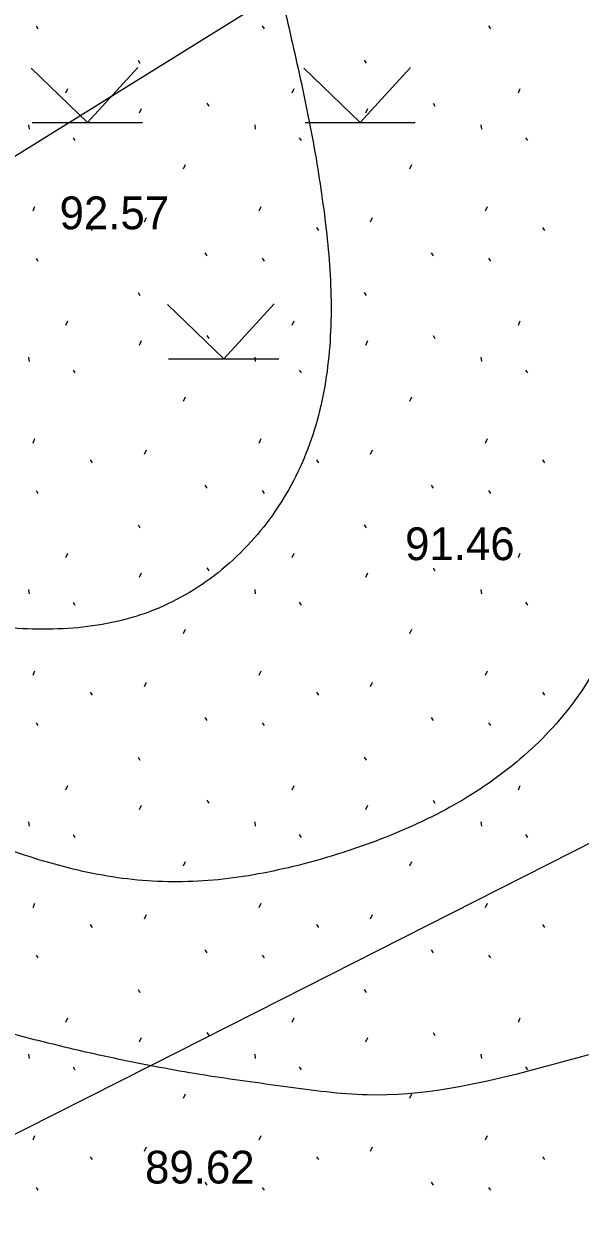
# Model space of a CAD drawing. Extents: x 412225 to 413380, y 4456471 to 4457189.
# Drawn here: x 412706.22 to 412726.62, y 4456722.27 to 4456765.88 of the extents above; entities that cross this region are included whole.
import ezdxf

# ---------------------------------------------------------------- set-up
doc = ezdxf.new("R2010")
doc.units = 0
for name, color, linetype in [('0_HALİHAZIR', 7, 'Continuous'), ('0_KADASTRO', 7, 'Continuous'), ('Level 41', 7, 'Continuous'), ('Level 62', 7, 'Continuous')]:
    doc.layers.add(name, color=color, linetype=linetype)

msp = doc.modelspace()

# ---------------------------------------------------------------- linework, layer by layer
at = {"layer": '0_HALİHAZIR'}
for p, q in [((412708.554, 4456762.267), (412706.494, 4456764.257)), ((412708.554, 4456762.267), (412710.404, 4456764.277)), ((412718.554, 4456762.266), (412716.494, 4456764.256)), ((412718.554, 4456762.266), (412720.404, 4456764.276)), ((412706.534, 4456762.267), (412710.574, 4456762.267)), ((412716.534, 4456762.266), (412720.574, 4456762.266)), ((412713.554, 4456753.607), (412711.494, 4456755.597)), ((412713.554, 4456753.607), (412715.404, 4456755.616)), ((412711.534, 4456753.607), (412715.574, 4456753.606))]:
    msp.add_line(p, q, dxfattribs=at)
for points in [[(412704.847, 4456799.043), (412705.974, 4456796.274), (412707.165, 4456793.522), (412708.403, 4456790.789), (412709.584, 4456788.033), (412710.679, 4456785.242), (412711.666, 4456782.41), (412712.542, 4456779.544), (412713.326, 4456776.649), (412714.047, 4456773.737), (412714.748, 4456770.82), (412715.437, 4456767.9), (412716.115, 4456764.978), (412716.737, 4456762.044), (412717.218, 4456759.09), (412717.479, 4456756.11), (412717.34, 4456753.142), (412716.635, 4456750.305), (412715.242, 4456747.748), (412713.201, 4456745.661), (412710.668, 4456744.282), (412707.846, 4456743.729), (412704.882, 4456743.826), (412701.912, 4456744.245), (412698.942, 4456744.659), (412695.964, 4456745.019), (412692.983, 4456745.358), (412689.997, 4456745.579), (412687.132, 4456745.247), (412684.343, 4456744.37), (412681.692, 4456742.971), (412679.584, 4456741.797)], [(412731.677, 4456792.764), (412730.692, 4456789.931), (412729.801, 4456787.069), (412729.109, 4456784.16), (412728.851, 4456781.21), (412729.104, 4456778.277), (412729.838, 4456775.384), (412730.8, 4456772.544), (412731.778, 4456769.709), (412732.574, 4456766.828), (412732.856, 4456763.906), (412732.642, 4456760.965), (412732.023, 4456758.031), (412731.319, 4456755.115), (412730.582, 4456752.207), (412729.81, 4456749.308), (412728.974, 4456746.428), (412727.897, 4456743.648), (412726.427, 4456741.094), (412724.426, 4456738.95), (412722.007, 4456737.271), (412719.303, 4456736.01), (412716.459, 4456735.098), (412713.534, 4456734.546), (412710.577, 4456734.497), (412707.677, 4456735.005), (412704.835, 4456735.924), (412702.048, 4456737.034), (412699.259, 4456738.14), (412696.419, 4456739.078), (412693.569, 4456739.915), (412690.743, 4456740.845), (412688.057, 4456742.109), (412685.351, 4456742.931), (412682.725, 4456742.895), (412680.002, 4456741.793), (412679.57, 4456741.518)], [(412745.325, 4456760.007), (412744.674, 4456757.08), (412743.93, 4456754.173), (412743.171, 4456751.271), (412742.421, 4456748.366), (412739.332, 4456740.016), (412738.051, 4456737.304), (412736.799, 4456734.578), (412735.403, 4456731.923), (412730.489, 4456728.959), (412727.571, 4456728.261), (412724.67, 4456727.498), (412718.811, 4456726.642), (412715.827, 4456726.941), (412712.857, 4456727.363), (412709.907, 4456727.907), (412706.982, 4456728.574), (412704.091, 4456729.374), (412701.272, 4456730.396), (412698.548, 4456731.652), (412695.923, 4456733.103), (412693.541, 4456734.919), (412691.275, 4456736.881), (412688.784, 4456738.552), (412686.229, 4456740.125), (412683.848, 4456741.941), (412680.963, 4456741.903), (412679.22, 4456740.639)], [(412726.577, 4456718.634), (412723.677, 4456717.874), (412720.747, 4456717.289), (412717.774, 4456716.956), (412714.8, 4456717.011), (412711.836, 4456717.352), (412708.916, 4456718.02), (412706.106, 4456718.981), (412703.552, 4456720.437), (412701.29, 4456722.332), (412699.154, 4456724.429), (412696.964, 4456726.464), (412694.732, 4456728.464), (412692.535, 4456730.5), (412690.421, 4456732.628), (412688.299, 4456734.749), (412686.108, 4456736.792), (412683.849, 4456738.76), (412681.341, 4456740.04), (412679.384, 4456740.477)]]:
    msp.add_spline(points, degree=3, dxfattribs=at)
at = {"layer": '0_KADASTRO'}
for points in [[(412673.155, 4456760.386), (412710.52, 4456788.649), (412718.832, 4456794.936), (412724.702, 4456799.376), (412733.822, 4456806.36), (412736.373, 4456808.313), (412748.14, 4456817.324), (412752.117, 4456820.369), (412752.765, 4456820.865), (412764.736, 4456830.001), (412767.728, 4456825.718), (412770.674, 4456821.667), (412779.346, 4456806.615), (412763.366, 4456796.695), (412758.704, 4456793.802), (412755.666, 4456791.916), (412701.697, 4456758.415), (412693.721, 4456753.465), (412689.243, 4456750.764), (412683.853, 4456747.515)], [(412691.873, 4456718.1), (412706.213, 4456725.36), (412710.904, 4456727.735), (412715.66, 4456730.142), (412730.796, 4456737.805), (412731.276, 4456736.996), (412735.606, 4456729.684), (412742.529, 4456717.995), (412747.23, 4456710.057), (412729.251, 4456700.211), (412717.055, 4456693.532)]]:
    msp.add_lwpolyline(points, close=True, dxfattribs=at)
at = {"layer": 'Level 41'}
for p, q in [((412706.673, 4456765.806), (412706.744, 4456765.699)), ((412714.966, 4456765.806), (412715.037, 4456765.699)), ((412723.259, 4456765.806), (412723.33, 4456765.699)), ((412710.411, 4456764.545), (412710.482, 4456764.438)), ((412718.704, 4456764.545), (412718.775, 4456764.438)), ((412707.77, 4456763.352), (412707.841, 4456763.511)), ((412716.063, 4456763.352), (412716.134, 4456763.511)), ((412724.356, 4456763.352), (412724.427, 4456763.511)), ((412710.469, 4456762.623), (412710.541, 4456762.783)), ((412712.934, 4456762.968), (412713.005, 4456762.861)), ((412718.762, 4456762.623), (412718.834, 4456762.783)), ((412721.227, 4456762.968), (412721.298, 4456762.861)), ((412706.399, 4456762.177), (412706.417, 4456762.017)), ((412714.692, 4456762.177), (412714.71, 4456762.017)), ((412722.985, 4456762.177), (412723.003, 4456762.017)), ((412708.029, 4456761.707), (412708.099, 4456761.6)), ((412716.322, 4456761.707), (412716.392, 4456761.6)), ((412724.615, 4456761.707), (412724.685, 4456761.6)), ((412712.085, 4456760.563), (412712.157, 4456760.723)), ((412720.378, 4456760.563), (412720.45, 4456760.723)), ((412706.564, 4456759.033), (412706.634, 4456759.193)), ((412714.857, 4456759.033), (412714.927, 4456759.193)), ((412723.15, 4456759.033), (412723.22, 4456759.193)), ((412710.647, 4456758.625), (412710.718, 4456758.785)), ((412718.94, 4456758.625), (412719.011, 4456758.785)), ((412708.659, 4456758.417), (412708.73, 4456758.311)), ((412716.952, 4456758.417), (412717.023, 4456758.311)), ((412725.245, 4456758.417), (412725.316, 4456758.311)), ((412712.867, 4456757.488), (412712.938, 4456757.381)), ((412721.16, 4456757.488), (412721.231, 4456757.381)), ((412706.673, 4456757.296), (412706.744, 4456757.189)), ((412714.966, 4456757.296), (412715.037, 4456757.189)), ((412723.259, 4456757.296), (412723.33, 4456757.189)), ((412710.411, 4456756.035), (412710.482, 4456755.928)), ((412718.704, 4456756.035), (412718.775, 4456755.928)), ((412707.77, 4456754.842), (412707.841, 4456755.001)), ((412716.063, 4456754.842), (412716.134, 4456755.001)), ((412724.356, 4456754.842), (412724.427, 4456755.001)), ((412710.469, 4456754.113), (412710.541, 4456754.273)), ((412712.934, 4456754.458), (412713.005, 4456754.351)), ((412718.762, 4456754.113), (412718.834, 4456754.273)), ((412721.227, 4456754.458), (412721.298, 4456754.351)), ((412706.399, 4456753.667), (412706.417, 4456753.507)), ((412714.692, 4456753.667), (412714.71, 4456753.507)), ((412722.985, 4456753.667), (412723.003, 4456753.507)), ((412708.029, 4456753.197), (412708.099, 4456753.09)), ((412716.322, 4456753.197), (412716.392, 4456753.09)), ((412724.615, 4456753.197), (412724.685, 4456753.09)), ((412712.085, 4456752.053), (412712.157, 4456752.213)), ((412720.378, 4456752.053), (412720.45, 4456752.213)), ((412706.564, 4456750.523), (412706.634, 4456750.683)), ((412714.857, 4456750.523), (412714.927, 4456750.683)), ((412723.15, 4456750.523), (412723.22, 4456750.683)), ((412708.659, 4456749.907), (412708.73, 4456749.801)), ((412710.647, 4456750.115), (412710.718, 4456750.275)), ((412716.952, 4456749.907), (412717.023, 4456749.801)), ((412718.94, 4456750.115), (412719.011, 4456750.275)), ((412725.245, 4456749.907), (412725.316, 4456749.801)), ((412706.673, 4456748.786), (412706.744, 4456748.679)), ((412712.867, 4456748.978), (412712.938, 4456748.871)), ((412714.966, 4456748.786), (412715.037, 4456748.679)), ((412721.16, 4456748.978), (412721.231, 4456748.871)), ((412723.259, 4456748.786), (412723.33, 4456748.679)), ((412710.411, 4456747.525), (412710.482, 4456747.418)), ((412718.704, 4456747.525), (412718.775, 4456747.418)), ((412707.77, 4456746.332), (412707.841, 4456746.491)), ((412716.063, 4456746.332), (412716.134, 4456746.491)), ((412724.356, 4456746.332), (412724.427, 4456746.491)), ((412710.469, 4456745.603), (412710.541, 4456745.763)), ((412712.934, 4456745.948), (412713.005, 4456745.841)), ((412718.762, 4456745.603), (412718.834, 4456745.763)), ((412721.227, 4456745.948), (412721.298, 4456745.841)), ((412706.399, 4456745.157), (412706.417, 4456744.997)), ((412714.692, 4456745.157), (412714.71, 4456744.997)), ((412722.985, 4456745.157), (412723.003, 4456744.997)), ((412708.029, 4456744.687), (412708.099, 4456744.58)), ((412716.322, 4456744.687), (412716.392, 4456744.58)), ((412724.615, 4456744.687), (412724.685, 4456744.58)), ((412712.085, 4456743.543), (412712.157, 4456743.703)), ((412720.378, 4456743.543), (412720.45, 4456743.703)), ((412706.564, 4456742.013), (412706.634, 4456742.173)), ((412714.857, 4456742.013), (412714.927, 4456742.173)), ((412723.15, 4456742.013), (412723.22, 4456742.173)), ((412710.647, 4456741.605), (412710.718, 4456741.765)), ((412718.94, 4456741.605), (412719.011, 4456741.765)), ((412708.659, 4456741.397), (412708.73, 4456741.291)), ((412716.952, 4456741.397), (412717.023, 4456741.291)), ((412725.245, 4456741.397), (412725.316, 4456741.291)), ((412712.867, 4456740.468), (412712.938, 4456740.361)), ((412721.16, 4456740.468), (412721.231, 4456740.361)), ((412706.673, 4456740.276), (412706.744, 4456740.169)), ((412714.966, 4456740.276), (412715.037, 4456740.169)), ((412723.259, 4456740.276), (412723.33, 4456740.169)), ((412710.411, 4456739.015), (412710.482, 4456738.908)), ((412718.704, 4456739.015), (412718.775, 4456738.908)), ((412707.77, 4456737.822), (412707.841, 4456737.981)), ((412716.063, 4456737.822), (412716.134, 4456737.981)), ((412724.356, 4456737.822), (412724.427, 4456737.981)), ((412712.934, 4456737.438), (412713.005, 4456737.331)), ((412721.227, 4456737.438), (412721.298, 4456737.331)), ((412710.469, 4456737.093), (412710.541, 4456737.253)), ((412718.762, 4456737.093), (412718.834, 4456737.253)), ((412706.399, 4456736.647), (412706.417, 4456736.487)), ((412714.692, 4456736.647), (412714.71, 4456736.487)), ((412722.985, 4456736.647), (412723.003, 4456736.487)), ((412708.029, 4456736.177), (412708.099, 4456736.07)), ((412716.322, 4456736.177), (412716.392, 4456736.07)), ((412724.615, 4456736.177), (412724.685, 4456736.07)), ((412712.085, 4456735.033), (412712.157, 4456735.193)), ((412720.378, 4456735.033), (412720.45, 4456735.193)), ((412706.564, 4456733.503), (412706.634, 4456733.663)), ((412714.857, 4456733.503), (412714.927, 4456733.663)), ((412723.15, 4456733.503), (412723.22, 4456733.663)), ((412710.647, 4456733.095), (412710.718, 4456733.255)), ((412718.94, 4456733.095), (412719.011, 4456733.255)), ((412708.659, 4456732.887), (412708.73, 4456732.781)), ((412716.952, 4456732.887), (412717.023, 4456732.781)), ((412725.245, 4456732.887), (412725.316, 4456732.781)), ((412706.673, 4456731.766), (412706.744, 4456731.659)), ((412712.867, 4456731.958), (412712.938, 4456731.851)), ((412714.966, 4456731.766), (412715.037, 4456731.659)), ((412721.16, 4456731.958), (412721.231, 4456731.851)), ((412723.259, 4456731.766), (412723.33, 4456731.659)), ((412710.411, 4456730.505), (412710.482, 4456730.398)), ((412718.704, 4456730.505), (412718.775, 4456730.398)), ((412707.77, 4456729.312), (412707.841, 4456729.471)), ((412716.063, 4456729.312), (412716.134, 4456729.471)), ((412724.356, 4456729.312), (412724.427, 4456729.471)), ((412710.469, 4456728.583), (412710.541, 4456728.743)), ((412712.934, 4456728.928), (412713.005, 4456728.821)), ((412718.762, 4456728.583), (412718.834, 4456728.743)), ((412721.227, 4456728.928), (412721.298, 4456728.821)), ((412706.399, 4456728.137), (412706.417, 4456727.977)), ((412714.692, 4456728.137), (412714.71, 4456727.977)), ((412722.985, 4456728.137), (412723.003, 4456727.977)), ((412708.029, 4456727.667), (412708.099, 4456727.56)), ((412716.322, 4456727.667), (412716.392, 4456727.56)), ((412724.615, 4456727.667), (412724.685, 4456727.56)), ((412712.085, 4456726.523), (412712.157, 4456726.683)), ((412720.378, 4456726.523), (412720.45, 4456726.683)), ((412706.564, 4456724.993), (412706.634, 4456725.153)), ((412714.857, 4456724.993), (412714.927, 4456725.153)), ((412723.15, 4456724.993), (412723.22, 4456725.153)), ((412710.647, 4456724.585), (412710.718, 4456724.745)), ((412718.94, 4456724.585), (412719.011, 4456724.745)), ((412708.659, 4456724.377), (412708.73, 4456724.271)), ((412716.952, 4456724.377), (412717.023, 4456724.271)), ((412725.245, 4456724.377), (412725.316, 4456724.271)), ((412712.867, 4456723.448), (412712.938, 4456723.341)), ((412721.16, 4456723.448), (412721.231, 4456723.341)), ((412706.673, 4456723.256), (412706.744, 4456723.149)), ((412714.966, 4456723.256), (412715.037, 4456723.149)), ((412723.259, 4456723.256), (412723.33, 4456723.149))]:
    msp.add_line(p, q, dxfattribs=at)
at = {"layer": 'Level 62'}
for radius, start in [(37, 268.8059), (30, 224.6913), (28.5, 224.6913)]:
    msp.add_arc((412716.314, 4456739.431), radius, start, 4.1759, dxfattribs=at)

# ---------------------------------------------------------------- texts
at = {"layer": '0_HALİHAZIR'}
for s, p in [('92.57', (412707.536, 4456758.354)), ('91.46', (412720.203, 4456746.232)), ('89.62', (412710.669, 4456723.397))]:
    msp.add_text(s, height=1.2, dxfattribs=at).set_placement(p)

doc.saveas('drawing.dxf')
